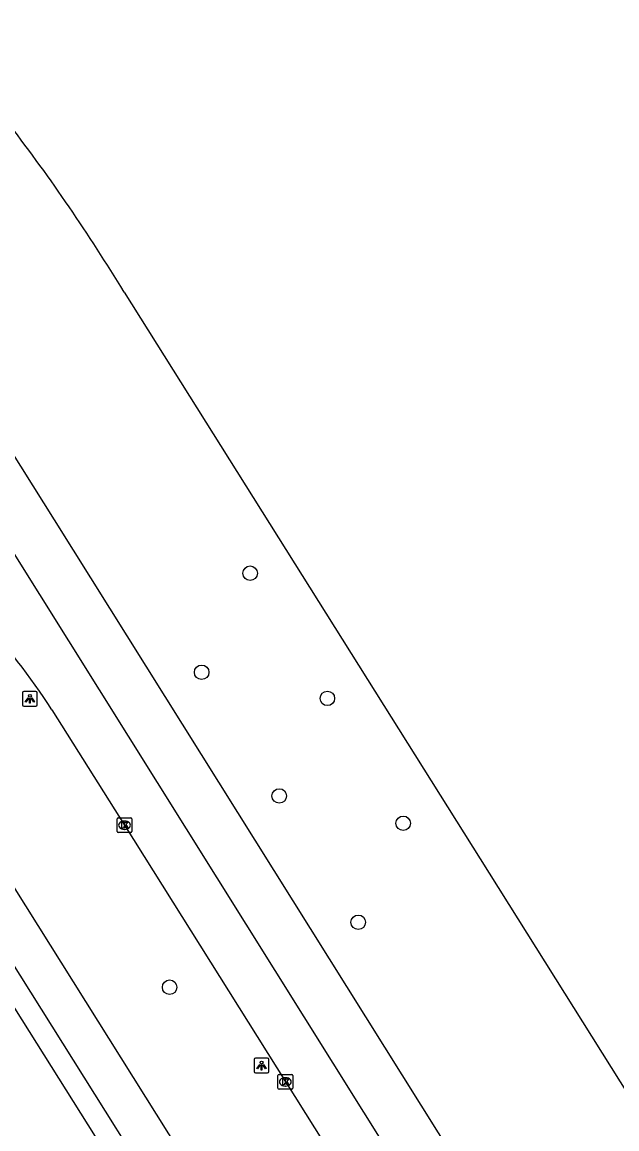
# Model space of a CAD drawing. Extents: x 159353 to 160616, y 385893 to 387321.
# Drawn here: x 160131.1 to 160171.3, y 387166.8 to 387241.5 of the extents above; entities that cross this region are included whole.
import ezdxf

# ---------------------------------------------------------------- set-up
doc = ezdxf.new("R2010")
doc.units = 0
for name, color, linetype in [('IMGEO_Boom', 7, 'Continuous'), ('IMGEO_Fietspad_gesloten', 7, 'Continuous'), ('IMGEO_Kolk', 7, 'Continuous'), ('IMGEO_Lichtpunt', 7, 'Continuous'), ('IMGEO_OVBaan_gesloten', 7, 'Continuous'), ('IMGEO_Rijbaan_regionaal_gesloten', 7, 'Continuous'), ('IMGEO_Voetpad_open', 7, 'Continuous')]:
    doc.layers.add(name, color=color, linetype=linetype)

msp = doc.modelspace()

# ---------------------------------------------------------------- linework, layer by layer
at = {"layer": 'IMGEO_Boom'}
for centre in [(160146.475, 387204.294), (160143.2, 387197.606), (160151.695, 387195.839), (160148.441, 387189.253), (160156.818, 387187.405), (160153.779, 387180.723), (160141.035, 387176.334)]:
    msp.add_circle(centre, 0.489, dxfattribs=at)
at = {"layer": 'IMGEO_Fietspad_gesloten'}
for points in [[(160298.755, 386915.152), (160263.313, 386971.696), (160245.966, 386999.301), (160236.977, 387013.604), (160225.591, 387031.723), (160214.358, 387049.6), (160203.016, 387067.649), (160182.845, 387099.748), (160170.83, 387118.868), (160165.191, 387127.841), (160114.358, 387208.818), (160105.041, 387223.274), (160097.876, 387234.64), (160092.639, 387242.947), (160087.304, 387251.405), (160076.381, 387268.72), (160076.235, 387268.952), (160066.963, 387283.69), (160066.811, 387283.933), (160063.17, 387289.774), (160061.354, 387292.644)], [(160299.01, 386909.452), (160260.746, 386970.418), (160243.818, 386997.378), (160180.729, 387097.854), (160168.72, 387116.98), (160162.997, 387126.094), (160111.944, 387207.355), (160102.688, 387221.699), (160090.197, 387241.473), (160073.984, 387267.224), (160059.735, 387289.888), (160059.646, 387289.834)]]:
    msp.add_lwpolyline(points, dxfattribs=at)
at = {"layer": 'IMGEO_Kolk'}
for p, q in [((160137.488, 387186.851), (160137.488, 387187.703)), ((160137.563, 387187.777), (160138.415, 387187.777)), ((160137.976, 387187.557), (160138.001, 387187.557)), ((160138.489, 387187.703), (160138.489, 387186.851)), ((160138.415, 387186.777), (160137.563, 387186.777)), ((160137.999, 387186.997), (160137.974, 387186.997)), ((160148.356, 387169.515), (160148.356, 387170.367)), ((160148.431, 387170.441), (160149.283, 387170.441)), ((160149.357, 387170.367), (160149.357, 387169.515)), ((160148.867, 387169.661), (160148.842, 387169.661)), ((160148.844, 387170.221), (160148.869, 387170.221)), ((160149.283, 387169.441), (160148.431, 387169.441))]:
    msp.add_line(p, q, dxfattribs=at)
for points in [[(160137.488, 387186.851), (160137.488, 387187.703)], [(160137.563, 387187.777), (160138.415, 387187.777)], [(160137.809, 387187.477), (160137.932, 387187.477), (160137.932, 387187.326), (160138.062, 387187.477), (160138.226, 387187.477), (160138.08, 387187.326), (160138.233, 387187.077), (160138.081, 387187.077), (160137.996, 387187.241), (160137.932, 387187.174), (160137.932, 387187.077), (160137.809, 387187.077), (160137.809, 387187.477)], [(160138.489, 387187.703), (160138.489, 387186.851)], [(160138.415, 387186.777), (160137.563, 387186.777)], [(160148.356, 387169.515), (160148.356, 387170.367)], [(160148.431, 387170.441), (160149.283, 387170.441)], [(160149.357, 387170.367), (160149.357, 387169.515)], [(160148.677, 387170.141), (160148.8, 387170.141), (160148.8, 387169.99), (160148.93, 387170.141), (160149.094, 387170.141), (160148.948, 387169.99), (160149.101, 387169.741), (160148.949, 387169.741), (160148.864, 387169.905), (160148.8, 387169.838), (160148.8, 387169.741), (160148.677, 387169.741), (160148.677, 387170.141)], [(160149.283, 387169.441), (160148.431, 387169.441)]]:
    msp.add_lwpolyline(points, dxfattribs=at)
for centre, start, end in [((160137.565, 387187.701), 91.55205, 178.44795), ((160137.565, 387187.701), 91.55205, 178.44795), ((160138.413, 387187.701), 1.55205, 88.44795), ((160138.413, 387187.701), 1.55205, 88.44795), ((160137.565, 387186.853), 181.55205, 268.44795), ((160137.565, 387186.853), 181.55205, 268.44795), ((160138.413, 387186.853), 271.55205, 358.44795), ((160138.413, 387186.853), 271.55205, 358.44795), ((160148.433, 387170.365), 91.55205, 178.44795), ((160148.433, 387170.365), 91.55205, 178.44795), ((160149.281, 387170.365), 1.55205, 88.44795), ((160149.281, 387170.365), 1.55205, 88.44795), ((160148.433, 387169.517), 181.55205, 268.44795), ((160148.433, 387169.517), 181.55205, 268.44795), ((160149.281, 387169.517), 271.55205, 358.44795), ((160149.281, 387169.517), 271.55205, 358.44795)]:
    msp.add_arc(centre, 0.0765, start, end, dxfattribs=at)
for centre, major_axis, ratio, start_param, end_param in [((160137.975, 387187.277), (-0.387, 0.002), 0.722429, 4.712389, 7.853982), ((160138, 387187.277), (-0.39, 0.002), 0.717154, 1.570796, 4.712389), ((160148.843, 387169.941), (-0.387, 0.002), 0.722429, 4.712389, 7.853982), ((160148.868, 387169.941), (-0.39, 0.002), 0.717154, 1.570796, 4.712389)]:
    msp.add_ellipse(centre, major_axis=major_axis, ratio=ratio, start_param=start_param, end_param=end_param, dxfattribs=at)
at = {"layer": 'IMGEO_Lichtpunt'}
for p, q in [((160131.098, 387196.215), (160131.098, 387195.408)), ((160131.098, 387196.215), (160131.098, 387195.408)), ((160132, 387196.31), (160131.192, 387196.31)), ((160132, 387196.31), (160131.192, 387196.31)), ((160132.094, 387195.408), (160132.094, 387196.215)), ((160132.094, 387195.408), (160132.094, 387196.215)), ((160131.192, 387195.314), (160132, 387195.314)), ((160131.192, 387195.314), (160132, 387195.314)), ((160146.75, 387171.448), (160146.75, 387170.641)), ((160146.75, 387171.448), (160146.75, 387170.641)), ((160147.652, 387171.543), (160146.844, 387171.543)), ((160147.652, 387171.543), (160146.844, 387171.543)), ((160147.746, 387170.641), (160147.746, 387171.448)), ((160147.746, 387170.641), (160147.746, 387171.448)), ((160146.844, 387170.547), (160147.652, 387170.547)), ((160146.844, 387170.547), (160147.652, 387170.547))]:
    msp.add_line(p, q, dxfattribs=at)
for points in [[(160131.472, 387195.879), (160131.511, 387195.851), (160131.323, 387195.589), (160131.285, 387195.616), (160131.472, 387195.879)], [(160131.574, 387195.831), (160131.621, 387195.831), (160131.621, 387195.509), (160131.574, 387195.509), (160131.574, 387195.831)], [(160131.684, 387195.851), (160131.722, 387195.878), (160131.909, 387195.616), (160131.87, 387195.588), (160131.684, 387195.851)], [(160147.124, 387171.112), (160147.163, 387171.084), (160146.975, 387170.822), (160146.937, 387170.849), (160147.124, 387171.112)], [(160147.226, 387171.064), (160147.273, 387171.064), (160147.273, 387170.742), (160147.226, 387170.742), (160147.226, 387171.064)], [(160147.336, 387171.084), (160147.374, 387171.111), (160147.561, 387170.849), (160147.522, 387170.821), (160147.336, 387171.084)]]:
    msp.add_lwpolyline(points, dxfattribs=at)
for centre in [(160131.597, 387196.013), (160147.249, 387171.246)]:
    msp.add_circle(centre, 0.0994, dxfattribs=at)
for centre, start, end in [((160131.192, 387196.215), 90, 180), ((160131.192, 387196.215), 90, 180), ((160132, 387196.215), 0, 90), ((160132, 387196.215), 0, 90), ((160131.192, 387195.408), 180, 270), ((160131.192, 387195.408), 180, 270), ((160132, 387195.408), 270, 0), ((160132, 387195.408), 270, 360), ((160146.844, 387171.448), 90, 180), ((160146.844, 387171.448), 90, 180), ((160147.652, 387171.448), 0, 90), ((160147.652, 387171.448), 0, 90), ((160146.844, 387170.641), 180, 270), ((160146.844, 387170.641), 180, 270), ((160147.652, 387170.641), 270, 0), ((160147.652, 387170.641), 270, 360)]:
    msp.add_arc(centre, 0.0946, start, end, dxfattribs=at)
at = {"layer": 'IMGEO_OVBaan_gesloten'}
for points in [[(160293.588, 386952.623), (160276.83, 386979.273), (160272.043, 386986.848), (160267.754, 386993.765), (160265.141, 386997.883), (160260.731, 387004.898), (160219.331, 387070.791), (160169.143, 387150.659), (160133.251, 387207.891), (160089.964, 387276.862), (160074.769, 387300.977)], [(160137.958, 387223.283), (160162.014, 387185.015), (160196.709, 387129.784), (160221.509, 387090.301), (160245.272, 387052.553)], [(160130.274, 387205.979), (160166.004, 387148.947), (160216.284, 387068.925), (160257.803, 387002.881), (160262.089, 386996.041), (160264.619, 386991.885), (160290.584, 386950.642), (160291.841, 386948.664), (160292.971, 386946.889), (160295.557, 386943.025), (160320.751, 386905.815), (160328.357, 386894.581), (160330.901, 386890.869)]]:
    msp.add_lwpolyline(points, dxfattribs=at)
msp.add_arc((160027.998, 387156.315), 128.747, 31.34253, 37.4338, dxfattribs=at)
at = {"layer": 'IMGEO_Rijbaan_regionaal_gesloten'}
msp.add_lwpolyline([(160133.085, 387195.078), (160137.989, 387187.277), (160159.188, 387153.531), (160170.065, 387136.222), (160179.898, 387120.552), (160191.318, 387102.426), (160201.655, 387085.964), (160212.542, 387068.644), (160221.787, 387053.905), (160233.187, 387035.73), (160244.559, 387017.562), (160255.413, 387000.286), (160265.067, 386984.929), (160276.06, 386967.413)], dxfattribs=at)
msp.add_arc((160089.193, 387166.358), 52.453, 33.19777, 41.94814, dxfattribs=at)
at = {"layer": 'IMGEO_Voetpad_open'}
msp.add_lwpolyline([(160127.555, 387179.648), (160160.899, 387126.68), (160192.245, 387076.712)], dxfattribs=at)

doc.saveas('drawing.dxf')
